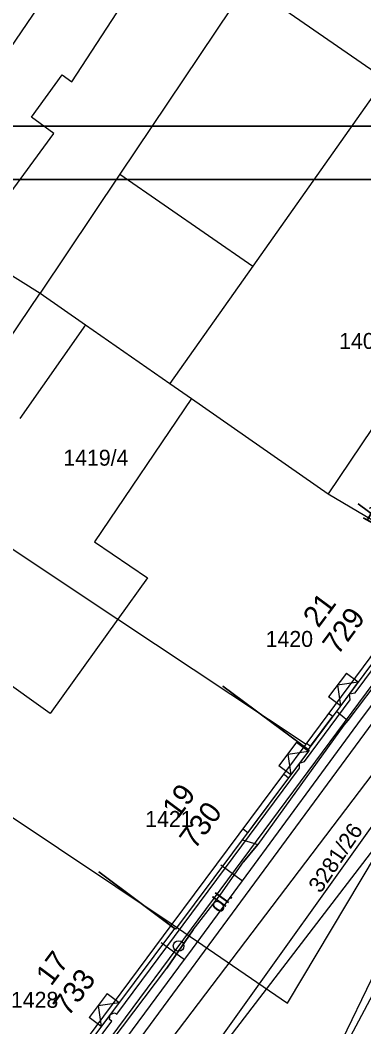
# Model space of a CAD drawing. Extents: x -601580 to 4, y -1204314 to 4.
# Drawn here: x -598949.69 to -598933.51, y -1203939.19 to -1203891.82 of the extents above; entities that cross this region are included whole.
import ezdxf

# ---------------------------------------------------------------- set-up
doc = ezdxf.new("R2010")
doc.units = 0
for name, color, linetype in [('00-EON NN', 7, 'Continuous'), ('00-INNOGY-NTL', 7, 'Continuous'), ('00-KN-HRANICE PARCEL', 7, 'Continuous'), ('00-KN-PARC. CISLA', 7, 'Continuous'), ('00-KN-VNITRNI KRESBA', 7, 'Continuous'), ('00-POLOHOPIS', 7, 'Continuous'), ('00-RAZÍTKO', 7, 'Continuous'), ('00-SITE KOM. KABEL', 7, 'Continuous'), ('00-VAK-KANAL-POTRUBI', 7, 'Continuous'), ('00-VAK-VODA-RAD IGIS', 7, 'Continuous'), ('Vrstva 28', 7, 'Continuous'), ('Vrstva 6', 7, 'Continuous'), ('Vrstva 9', 7, 'Continuous')]:
    doc.layers.add(name, color=color, linetype=linetype)

# ---------------------------------------------------------------- blocks, each defined once
blk = doc.blocks.new('6.14A_110')
at = {"layer": 'Vrstva 28'}
blk.add_circle((0, 0), 0.25, dxfattribs=at)
blk = doc.blocks.new('VCHOD_1566')
at = {"layer": 'Vrstva 6'}
blk.add_line((0, 0.25), (0, 0), dxfattribs=at)
blk = doc.blocks.new('VCHOD_1568')
at = {"layer": 'Vrstva 6'}
blk.add_line((0, 0.25), (0, 0), dxfattribs=at)
blk = doc.blocks.new('VCHOD_1570')
at = {"layer": 'Vrstva 6'}
blk.add_line((0, 0.25), (0, 0), dxfattribs=at)
blk = doc.blocks.new('VCHOD_1572')
at = {"layer": 'Vrstva 6'}
blk.add_line((0, 0.25), (0, 0), dxfattribs=at)
blk = doc.blocks.new('NN630')
at = {"layer": 'Vrstva 9'}
for points in [[(-3, -700), (-703, 0)], [(-703, -700), (-703, 0), (697, 0), (697, -700)], [(-3, -700), (697, 0)], [(-703, -700), (697, -700)]]:
    blk.add_lwpolyline(points, dxfattribs=at)

msp = doc.modelspace()

# ---------------------------------------------------------------- linework, layer by layer
for points in [[(-598795.141, -1204045.311), (-598795.141, -1203896.811), (-599005.141, -1203896.811), (-599005.141, -1204045.311)], [(-598797.641, -1204042.811), (-598797.641, -1203899.311), (-599002.641, -1203899.311), (-599002.641, -1204042.811)]]:
    msp.add_lwpolyline(points, close=True)
at = {"layer": '00-EON NN'}
for points in [[(-598916.108, -1203902.904), (-598922.299, -1203912.695), (-598928.591, -1203916.971), (-598958.183, -1203956.849), (-598958.051, -1203957.329), (-598957.851, -1203957.619), (-598957.89, -1203958.026), (-598965.178, -1203967.703), (-598965.44, -1203967.719)], [(-598950.498, -1203945.822), (-598945.374, -1203938.917), (-598945.481, -1203938.847), (-598945.457, -1203938.606), (-598945.254, -1203938.521), (-598945.136, -1203938.596), (-598936.545, -1203927.018), (-598936.539, -1203926.773), (-598936.306, -1203926.697), (-598934.155, -1203923.798), (-598934.195, -1203923.52), (-598933.917, -1203923.476), (-598928.876, -1203916.683), (-598922.593, -1203912.412), (-598916.554, -1203902.861)]]:
    msp.add_lwpolyline(points, dxfattribs=at)
at = {"layer": '00-INNOGY-NTL'}
for p, q in [((-598940.241, -1203931.569), (-598939.231, -1203932.309)), ((-598943.051, -1203935.219), (-598941.951, -1203936.019))]:
    msp.add_line(p, q, dxfattribs=at)
msp.add_lwpolyline([(-598959.201, -1203959.119), (-598958.901, -1203958.719), (-598950.611, -1203947.729), (-598949.781, -1203946.609), (-598941.951, -1203936.019), (-598941.801, -1203935.819), (-598939.231, -1203932.309), (-598933.631, -1203924.699), (-598931.671, -1203922.119), (-598929.461, -1203919.209), (-598928.241, -1203918.009), (-598924.271, -1203914.719), (-598921.651, -1203912.799), (-598916.111, -1203903.679), (-598910.511, -1203895.089), (-598908.031, -1203890.769), (-598908.421, -1203888.869), (-598909.241, -1203884.949), (-598908.731, -1203884.129)], dxfattribs=at)
at = {"layer": '00-KN-HRANICE PARCEL'}
for p, q in [((-598945.341, -1203886.059), (-598955.281, -1203900.589)), ((-598951.771, -1203909.129), (-598948.751, -1203904.669)), ((-598948.751, -1203904.669), (-598946.621, -1203906.149)), ((-598946.621, -1203906.149), (-598949.711, -1203910.569)), ((-598946.621, -1203906.149), (-598942.641, -1203908.919)), ((-598933.121, -1203911.039), (-598935.191, -1203914.099)), ((-598935.191, -1203914.099), (-598929.831, -1203917.279)), ((-598942.531, -1203934.349), (-598936.231, -1203925.879)), ((-598948.321, -1203942.139), (-598942.531, -1203934.349))]:
    msp.add_line(p, q, dxfattribs=at)
for points in [[(-598927.991, -1203873.689), (-598934.911, -1203884.019), (-598939.001, -1203890.119), (-598944.991, -1203899.069), (-598948.751, -1203904.669)], [(-598932.521, -1203894.599), (-598938.741, -1203903.399), (-598942.641, -1203908.919)], [(-598955.281, -1203900.589), (-598952.091, -1203902.579), (-598948.751, -1203904.669)], [(-598942.641, -1203908.919), (-598941.631, -1203909.619), (-598935.191, -1203914.099)], [(-598952.761, -1203914.909), (-598945.091, -1203919.999), (-598936.231, -1203925.879)], [(-598942.531, -1203934.349), (-598937.101, -1203938.079), (-598931.571, -1203928.799), (-598929.101, -1203924.779), (-598926.371, -1203919.799), (-598929.831, -1203917.279)], [(-598936.231, -1203925.879), (-598933.221, -1203921.829), (-598929.831, -1203917.279)], [(-598959.951, -1203922.729), (-598959.511, -1203923.019), (-598950.531, -1203929.009), (-598942.531, -1203934.349)], [(-598925.891, -1203925.279), (-598928.511, -1203929.039), (-598935.721, -1203942.609), (-598950.081, -1203972.029), (-598951.091, -1203975.269), (-598951.011, -1203977.439), (-598949.671, -1203979.179)]]:
    msp.add_lwpolyline(points, dxfattribs=at)
at = {"layer": '00-KN-VNITRNI KRESBA'}
for p, q in [((-598947.261, -1203894.729), (-598937.001, -1203878.999)), ((-598932.521, -1203894.599), (-598939.001, -1203890.119)), ((-598949.161, -1203896.379), (-598947.711, -1203894.399)), ((-598947.711, -1203894.399), (-598947.261, -1203894.729)), ((-598948.101, -1203897.159), (-598949.161, -1203896.379)), ((-598952.091, -1203902.579), (-598948.101, -1203897.159)), ((-598944.991, -1203899.069), (-598938.741, -1203903.399)), ((-598941.631, -1203909.619), (-598946.191, -1203916.359)), ((-598946.191, -1203916.359), (-598943.691, -1203918.059)), ((-598943.691, -1203918.059), (-598945.091, -1203919.999)), ((-598945.091, -1203919.999), (-598948.281, -1203924.449)), ((-598948.281, -1203924.449), (-598952.551, -1203921.389))]:
    msp.add_line(p, q, dxfattribs=at)
at = {"layer": '00-POLOHOPIS'}
for p, q in [((-598928.625, -1203918.772), (-598946.317, -1203942.792)), ((-598936.02, -1203925.974), (-598934.976, -1203924.57)), ((-598937.052, -1203927.462), (-598938.973, -1203930.034)), ((-598942.378, -1203934.592), (-598942.43, -1203934.554)), ((-598936.187, -1203943.19), (-598932.913, -1203936.475))]:
    msp.add_line(p, q, dxfattribs=at)
for points in [[(-598931.897, -1203912), (-598927.858, -1203914.947), (-598929.766, -1203917.562), (-598933.779, -1203914.579)], [(-598933.779, -1203914.579), (-598929.766, -1203917.562), (-598936.139, -1203926.135), (-598940.152, -1203923.152)], [(-598940.152, -1203923.152), (-598936.089, -1203926.172), (-598942.378, -1203934.592), (-598945.984, -1203931.9)], [(-598945.984, -1203931.9), (-598942.43, -1203934.554), (-598948.17, -1203942.241), (-598952.191, -1203939.27)]]:
    msp.add_lwpolyline(points, dxfattribs=at)
at = {"layer": '00-RAZÍTKO'}
for points in [[(-599005.242, -1203896.811), (-598795.141, -1203896.811), (-598795.141, -1204045.311), (-599005.242, -1204045.311)], [(-599005.242, -1203899.311), (-598797.641, -1203899.311), (-598797.641, -1204042.811), (-599005.242, -1204042.811)]]:
    msp.add_lwpolyline(points, dxfattribs=at)
at = {"layer": '00-SITE KOM. KABEL'}
for points in [[(-598910.881, -1203894.689), (-598913.031, -1203898.039), (-598913.901, -1203899.519), (-598916.051, -1203902.929), (-598920.091, -1203909.099), (-598922.691, -1203912.959), (-598926.351, -1203915.919), (-598929.421, -1203918.109), (-598931.411, -1203920.869), (-598932.561, -1203922.519), (-598934.261, -1203924.779)], [(-598934.801, -1203924.329), (-598934.261, -1203924.779)], [(-598934.261, -1203924.779), (-598934.461, -1203924.999), (-598938.501, -1203930.609)], [(-598934.461, -1203924.999), (-598938.501, -1203930.609)], [(-598940.251, -1203932.939), (-598939.181, -1203931.419), (-598938.501, -1203930.609)], [(-598939.231, -1203930.379), (-598938.501, -1203930.609)], [(-598938.501, -1203930.609), (-598939.181, -1203931.419)], [(-598945.401, -1203939.889), (-598942.791, -1203936.429), (-598941.541, -1203934.619), (-598940.251, -1203932.939)], [(-598941.541, -1203934.619), (-598942.791, -1203936.429)]]:
    msp.add_lwpolyline(points, dxfattribs=at)
at = {"layer": '00-VAK-KANAL-POTRUBI'}
msp.add_lwpolyline([(-598926.897, -1203921.011), (-598952.204, -1203956.392), (-598965.25, -1203974.632)], dxfattribs=at)
at = {"layer": '00-VAK-VODA-RAD IGIS'}
for points in [[(-598900.27, -1203878.87), (-598910.294, -1203896.672), (-598921.445, -1203912.11), (-598928.687, -1203921.466), (-598945.725, -1203943.896), (-598960.869, -1203963.772)], [(-598957.772, -1203963.198), (-598941.139, -1203941.374), (-598932.281, -1203929.82), (-598903.11, -1203890.65), (-598900.141, -1203886.273)]]:
    msp.add_lwpolyline(points, dxfattribs=at)

# ---------------------------------------------------------------- block references
at = {"layer": '00-EON NN'}
for p, xscale, yscale, rotation in [((-598934.194, -1203923.52), 0.0010000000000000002, 0.0010000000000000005, -126.6263888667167), ((-598936.539, -1203926.772), 0.001, 0.0010000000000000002, -126.75650001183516), ((-598945.457, -1203938.605), 0.001, 0.0010000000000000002, -126.74925827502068)]:
    msp.add_blockref('NN630', p, dxfattribs=dict(at, xscale=xscale, yscale=yscale, rotation=rotation))
at = {"layer": '00-POLOHOPIS'}
for name, p, xscale, yscale, rotation in [('VCHOD_1566', (-598934.976, -1203924.57), 1.00000007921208, 1.00000007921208, 53.36579828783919), ('VCHOD_1568', (-598936.02, -1203925.974), 1.00000007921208, 1.00000007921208, 53.36579828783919), ('VCHOD_1570', (-598937.052, -1203927.462), 1.00000012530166, 1.00000012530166, 53.24434819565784), ('VCHOD_1572', (-598938.973, -1203930.034), 1.00000012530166, 1.00000012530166, 53.24434819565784)]:
    msp.add_blockref(name, p, dxfattribs=dict(at, xscale=xscale, yscale=yscale, rotation=rotation))
at = {"layer": '00-POLOHOPIS', "rotation": -90.00000000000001}
msp.add_blockref('6.14A_110', (-598942.232, -1203935.382), dxfattribs=at)

# ---------------------------------------------------------------- texts
at = {"layer": '00-KN-PARC. CISLA'}
for s, p in [('1406', (-598934.676, -1203907.289)), ('1419/4', (-598947.661, -1203912.782)), ('1420', (-598938.136, -1203921.309)), ('1421', (-598943.805, -1203929.779)), ('1428', (-598950.126, -1203938.289))]:
    msp.add_text(s, height=0.75, dxfattribs=at).set_placement(p)
for s, rotation, p in [('1405/2', 331, (-598933.626, -1203915.234)), ('3281/26', 56, (-598935.553, -1203932.938))]:
    msp.add_text(s, height=0.75, rotation=rotation, dxfattribs=at).set_placement(p)
at = {"layer": '00-POLOHOPIS'}
for s, height, rotation, p in [('21', 1, 53.3736, (-598935.654, -1203920.455)), ('729', 1, 53.3736, (-598934.735, -1203921.733)), ('19', 1, 53.2431, (-598942.272, -1203929.438)), ('730', 1, 53.2431, (-598941.472, -1203930.874)), ('dl.', 0.75, 53.8841, (-598940.268, -1203933.882)), ('17', 1, 53.2507, (-598948.232, -1203937.311)), ('733', 1, 53.2507, (-598947.425, -1203938.737))]:
    msp.add_text(s, height=height, rotation=rotation, dxfattribs=at).set_placement(p)

doc.saveas('drawing.dxf')
